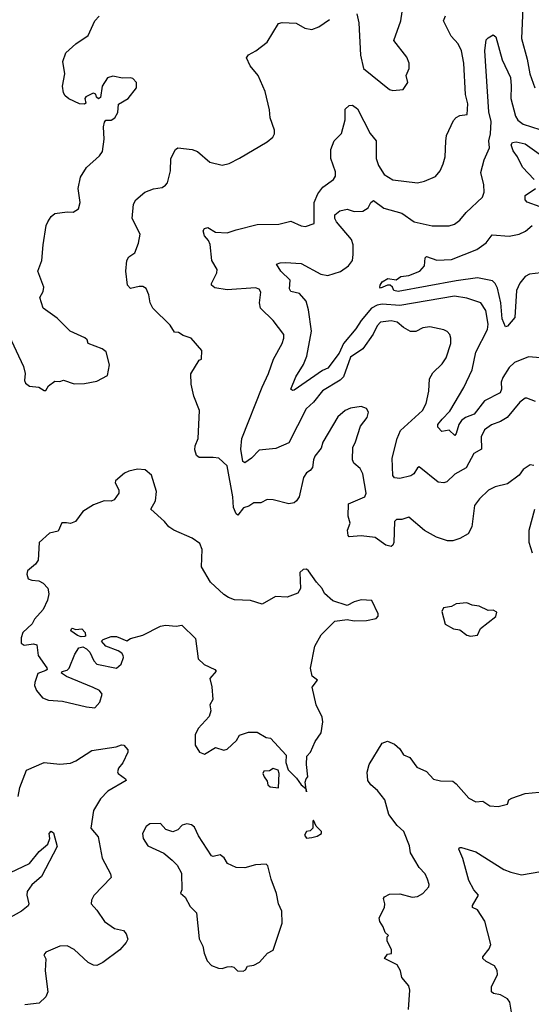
# Model space of a CAD drawing. Extents: x 1552294 to 1694791, y 811929 to 917222.
# Tile 507 of 643: x 1659666 to 1662571, y 879885 to 885472. Entities that reach past the tile are written whole.
import ezdxf

# ---------------------------------------------------------------- set-up
doc = ezdxf.new("R2010")
doc.units = 0

msp = doc.modelspace()

# ---------------------------------------------------------------- linework, layer by layer
at = {"layer": '0CON10XD'}
for points in [[(1662524.5, 885585), (1662514.6, 885365), (1662547.7, 885247.7), (1662562.5, 885165), (1662590.6, 885085)], [(1661580, 885505), (1661592, 885455), (1661601.2, 885271.2), (1661618.6, 885195), (1661765, 885076.2), (1661785, 885071.2), (1661843.6, 885076.4), (1661870, 885115), (1661861.2, 885155), (1661877.5, 885195), (1661878, 885225), (1661865, 885260), (1661790, 885355), (1661829.2, 885465), (1661844.2, 885555)], [(1659591.2, 883711.2), (1659687.5, 883505), (1659697.5, 883465), (1659693.1, 883425), (1659700, 883410), (1659722.7, 883392.7), (1659775, 883386.2), (1659805, 883367.5), (1659815, 883367.5), (1659830, 883395), (1659865, 883420.8), (1659895, 883420), (1659915, 883427.5), (1659975, 883406), (1660035, 883407.1), (1660105, 883421.5), (1660165, 883452.9), (1660175.4, 883514.6), (1660157.1, 883587.1), (1660135.3, 883605.3), (1660054.4, 883634.4), (1660048.8, 883655), (1660037, 883667), (1659952.5, 883705), (1659879.3, 883779.3), (1659798.8, 883835), (1659780, 883895), (1659800.4, 883929.6), (1659803.8, 883955), (1659770, 884045), (1659792, 884105), (1659799.2, 884195), (1659817.5, 884305), (1659825.8, 884325), (1659845, 884356), (1659865, 884372), (1659935, 884382), (1659969.3, 884380.7), (1660000.7, 884399.3), (1660008.8, 884435), (1659997.5, 884515), (1660011.2, 884578.8), (1660045.7, 884634.3), (1660119.7, 884700.3), (1660135.6, 884724.4), (1660145.7, 884795), (1660142.5, 884865), (1660148.3, 884891.7), (1660155, 884902.5), (1660185, 884902.9), (1660205.8, 884915), (1660224, 884945), (1660227.7, 884992.3), (1660282.5, 885025), (1660330, 885085), (1660330, 885115), (1660308.3, 885138.3), (1660295, 885143.3), (1660249.3, 885140.7), (1660195, 885151.2), (1660165, 885143.3), (1660134, 885095), (1660125, 885030), (1660113, 885023), (1660103, 885033), (1660099.3, 885049.3), (1660082.5, 885055), (1660041.2, 885035), (1660036.7, 885025), (1660041.7, 884998.3), (1660035, 884993.8), (1660005, 884994.2), (1659945, 885023.8), (1659925, 885040), (1659915, 885057.5), (1659909.2, 885095), (1659922, 885165), (1659910.6, 885235), (1659928, 885285), (1659985, 885336.2), (1660055, 885382), (1660093.8, 885465), (1660117.3, 885492.7)], [(1662585, 882943.3), (1662563.8, 882946.2), (1662525, 882920), (1662502.7, 882887.3), (1662435, 882839.2), (1662365, 882820.8), (1662327.9, 882802.1), (1662276.7, 882753.3), (1662247.5, 882715), (1662234, 882595), (1662212, 882555), (1662165, 882528.8), (1662125, 882515.8), (1662095, 882515.7), (1662032, 882535), (1661964.2, 882574.2), (1661875, 882650), (1661835, 882636), (1661805, 882635.7), (1661794.6, 882625.4), (1661790.5, 882505), (1661785, 882490), (1661775, 882482.9), (1661745, 882489.6), (1661685, 882534.4), (1661605, 882543.5), (1661537.7, 882537.7), (1661531.2, 882545), (1661526.9, 882575), (1661541.5, 882615), (1661530.9, 882655), (1661533.6, 882725), (1661625, 882764.6), (1661633.8, 882785), (1661614.4, 882895), (1661599.4, 882925), (1661563.5, 882955), (1661555.7, 882975), (1661557.1, 883045), (1661572.5, 883077.5), (1661602, 883165), (1661638, 883215), (1661645.7, 883245.7), (1661635, 883266.2), (1661605, 883277.5), (1661545, 883268.1), (1661513.8, 883255), (1661472, 883218), (1661387.1, 883075), (1661378.3, 883041.7), (1661341.9, 882995), (1661333.5, 882975), (1661328.3, 882931.7), (1661316.2, 882915), (1661295, 882900.8), (1661278.1, 882875), (1661253.8, 882765), (1661238.7, 882741.3), (1661225, 882730.8), (1661195, 882724.2), (1661105, 882748), (1661071.2, 882748.8), (1661035, 882731.4), (1660995, 882730), (1660968, 882712), (1660936.7, 882703.2), (1660905, 882660), (1660895, 882667.5), (1660879.4, 882705), (1660875.5, 882765), (1660845, 882940.8), (1660797.1, 882985), (1660765, 882987.7), (1660685, 882988.5), (1660670, 883000), (1660661.2, 883031.2), (1660662.6, 883055), (1660680, 883095), (1660686.9, 883255), (1660654, 883336), (1660640, 883405), (1660637, 883463), (1660685, 883540), (1660697.5, 883545), (1660700, 883595), (1660640, 883665), (1660595, 883680), (1660567, 883697), (1660545, 883700), (1660519.7, 883739.7), (1660422.1, 883835), (1660407.1, 883865), (1660400.2, 883910.2), (1660385, 883946.2), (1660365, 883957.5), (1660345, 883959.2), (1660295, 883946), (1660278.6, 883965), (1660269.2, 884045), (1660274, 884105), (1660285, 884126.7), (1660320.7, 884149.3), (1660341.2, 884205), (1660350, 884255), (1660304, 884345), (1660312.7, 884425), (1660325, 884449.2), (1660376.6, 884493.4), (1660425, 884511.9), (1660475, 884519.2), (1660495, 884533.3), (1660505, 884547.5), (1660522.5, 884615), (1660524, 884685), (1660550.8, 884735), (1660565, 884744.3), (1660645, 884735.6), (1660676.2, 884725), (1660745, 884663.8), (1660815, 884646.2), (1660855, 884656), (1660914.4, 884685.6), (1661070.5, 884779.5), (1661102.5, 884805), (1661113.3, 884825), (1661113.3, 884845), (1661088.8, 884915), (1661085, 884960), (1661059.2, 885065), (1661020, 885155), (1660975, 885210), (1660954, 885255), (1660965, 885272), (1661006.2, 885295), (1661071.2, 885345), (1661135, 885450), (1661157, 885457), (1661235, 885452), (1661285, 885423.3), (1661325, 885416.2), (1661365, 885432), (1661425.8, 885474.2)], [(1662086.4, 884783.6), (1662090, 884815), (1662129.7, 884900.3), (1662143.3, 884916.7), (1662165, 884928.8), (1662205.8, 884934.2), (1662210.9, 884995), (1662198, 885048), (1662187.5, 885225), (1662175.4, 885295.4), (1662155.6, 885335), (1662115, 885378), (1662072.5, 885465), (1662084.2, 885495)], [(1662714.3, 883545.7), (1662555, 883560), (1662475, 883527.1), (1662445, 883499.5), (1662408.3, 883441.7), (1662400.3, 883415), (1662402.4, 883375), (1662393.3, 883355), (1662305, 883310.4), (1662246.2, 883233.8), (1662197.1, 883215), (1662175, 883198.2), (1662159.6, 883175), (1662145, 883123.3), (1662136.7, 883113.3), (1662105, 883142.7), (1662063.3, 883135), (1662040.6, 883160.6), (1662040.8, 883175), (1662064.7, 883205.2), (1662108.4, 883251.6), (1662186.9, 883385), (1662235.9, 883485), (1662255.9, 883585), (1662321.9, 883715), (1662325.8, 883745), (1662312.7, 883822.7), (1662284.2, 883865), (1662205, 883892.1), (1662135, 883902.5), (1661825, 883850.2), (1661725, 883857.5), (1661695, 883852.9), (1661664, 883835), (1661605.7, 883765), (1661575, 883717.5), (1661504.7, 883635.3), (1661479.1, 883580.9), (1661415, 883495.2), (1661385, 883480.7), (1661225, 883370.6), (1661215, 883368), (1661206.2, 883375), (1661234.5, 883445), (1661277.5, 883515), (1661296.4, 883563.6), (1661323.8, 883705), (1661306.1, 883826.1), (1661292.2, 883875), (1661255, 883918.2), (1661205, 883929.2), (1661198.8, 883945), (1661202.7, 883995), (1661148.1, 884045), (1661124, 884085), (1661145, 884093.5), (1661175, 884095.4), (1661265, 884088.7), (1661375, 884027.8), (1661415, 884020), (1661486.7, 884043.3), (1661532.2, 884075), (1661555.4, 884105), (1661559.4, 884140.6), (1661559.5, 884195), (1661550.9, 884225), (1661464.5, 884325), (1661455.7, 884345), (1661456, 884365), (1661483.2, 884386.8), (1661525, 884398), (1661565, 884384.4), (1661615, 884385.5), (1661644.3, 884405), (1661660.5, 884435), (1661675, 884445.6), (1661733, 884403), (1661835, 884374.6), (1661905, 884324.6), (1662007.4, 884302.6), (1662105, 884301.9), (1662135, 884311.4), (1662165.5, 884334.5), (1662201.3, 884378.7), (1662293.8, 884465), (1662303.9, 884493.9), (1662300.6, 884535), (1662283.9, 884605), (1662302.8, 884677.2), (1662333.1, 884745), (1662329.3, 884785), (1662338.9, 884825), (1662342.2, 884895), (1662328.8, 884948.8), (1662306.2, 885295), (1662315, 885357.5), (1662325, 885370), (1662355, 885386.7), (1662370, 885375), (1662405.3, 885245.3), (1662452.2, 885145), (1662457.1, 885097.1), (1662453.9, 885025), (1662480.7, 884925), (1662495, 884902.2), (1662525, 884879.6), (1662618.4, 884848.4)], [(1662595, 883305.8), (1662545, 883323.8), (1662535, 883323.8), (1662505, 883302), (1662432.9, 883215), (1662395, 883192.5), (1662345, 883173.6), (1662305, 883144.5), (1662285.4, 883105), (1662288.6, 883035), (1662245, 883010.6), (1662200.2, 882929.8), (1662135.9, 882894.1), (1662090.6, 882849.4), (1662075, 882844.4), (1662041.7, 882848.3), (1661935, 882935.6), (1661925, 882929.4), (1661903.2, 882895), (1661886.7, 882883.3), (1661825, 882868.1), (1661795, 882872.1), (1661784.7, 882885), (1661781.1, 882985), (1661809.7, 883095), (1661828.6, 883141.4), (1661953.3, 883255), (1661974.5, 883295), (1661988.5, 883365), (1661993.3, 883435), (1662012.2, 883467.8), (1662065, 883518.6), (1662087.4, 883552.6), (1662113.1, 883635), (1662114.3, 883665), (1662108, 883685), (1662093, 883703), (1662075, 883712.5), (1661995, 883730), (1661955.4, 883724.6), (1661915, 883703.3), (1661885, 883703.3), (1661845, 883725.5), (1661810, 883755), (1661775, 883762.9), (1661715, 883755.6), (1661695, 883735.6), (1661672.2, 883687.8), (1661615, 883604.4), (1661545, 883557.8), (1661503.9, 883445), (1661485, 883427.3), (1661385, 883366.2), (1661335, 883301.1), (1661293.1, 883265), (1661195, 883071.8), (1661121, 883039), (1661025, 883030), (1660982.7, 882985), (1660945, 882957.3), (1660933.5, 882965), (1660920.8, 883035), (1660927.1, 883095), (1661042.1, 883387.9), (1661079.6, 883465), (1661108, 883545), (1661156.2, 883635), (1661166.7, 883665), (1661165.5, 883685.5), (1661105, 883765.4), (1661033.3, 883835), (1661027.5, 883865), (1661035.8, 883925.8), (1661025, 883943.3), (1661005, 883950), (1660845, 883940), (1660775, 883951.4), (1660756, 883965), (1660754.3, 883975.7), (1660785, 884036.7), (1660788.1, 884055), (1660756.9, 884105), (1660747.5, 884197.5), (1660739.1, 884219.1), (1660715, 884245.7), (1660708.1, 884275), (1660715, 884288), (1660733.9, 884293.9), (1660777.1, 884267.1), (1660845, 884261.9), (1660895, 884280), (1661015, 884309.4), (1661137.9, 884312.1), (1661205, 884329.4), (1661265, 884302.9), (1661289.7, 884299.7), (1661337.5, 884315), (1661339, 884435), (1661358.4, 884485), (1661387.2, 884522.8), (1661446.9, 884565), (1661459.4, 884585), (1661458.6, 884608.6), (1661433.3, 884685), (1661431.9, 884735), (1661451.2, 884785), (1661493.9, 884826.1), (1661513.3, 884905), (1661513.3, 884965), (1661537.5, 884985), (1661555, 884988), (1661585, 884966), (1661656.8, 884826.8), (1661690.4, 884785), (1661690.3, 884685), (1661702.9, 884645), (1661735, 884594.5), (1661785, 884564.5), (1661925, 884545.7), (1661965, 884555.6), (1662027.2, 884582.8), (1662054.3, 884615), (1662071.1, 884655), (1662082.2, 884695), (1662086.4, 884783.6)], [(1662587.3, 884565), (1662521.1, 884635), (1662491.8, 884695), (1662467.4, 884727.4), (1662457, 884763), (1662464.6, 884775.4), (1662485, 884778.5), (1662535, 884767.5), (1662655, 884683.3)], [(1662621.2, 884411.2), (1662547.4, 884437.4), (1662535, 884450), (1662535.8, 884475), (1662594.3, 884515)], [(1662625, 884035.5), (1662560.9, 884029.1), (1662535, 884014.4), (1662505, 883977.5), (1662486.2, 883935), (1662476.8, 883783.2), (1662435, 883733.3), (1662425, 883730), (1662404.7, 883775), (1662397.8, 883865), (1662379, 883949), (1662366.1, 883976.1), (1662350, 883990), (1662265, 884006.8), (1662145, 883991.3), (1661815, 883930), (1661790, 883935), (1661782.5, 883955), (1661770, 883965), (1661755, 883966), (1661715, 883948.8), (1661710, 883955), (1661713.3, 883965), (1661725, 883984.2), (1661755.7, 884004.3), (1661803.9, 883996.1), (1661830, 884015), (1661875, 884020), (1661937.5, 884045), (1661964.2, 884075), (1661968.8, 884121.2), (1661975, 884128), (1662035, 884106.8), (1662118, 884112), (1662262, 884168), (1662314.7, 884205.3), (1662347.8, 884252.2), (1662445, 884244.7), (1662502, 884255), (1662538.5, 884271.5), (1662576.5, 884305)], [(1661295, 881090), (1661286.7, 881145), (1661292.5, 881165), (1661302.5, 881175), (1661293.8, 881245), (1661297, 881293), (1661316.7, 881315), (1661344.3, 881375.7), (1661377.5, 881425), (1661387.7, 881487.7), (1661383.8, 881515), (1661348.8, 881585), (1661326.7, 881685), (1661356.2, 881725), (1661326.4, 881746.4), (1661316.7, 881793.3), (1661342.5, 881917.5), (1661377.7, 881982.3), (1661455, 882058.8), (1661525, 882068.8), (1661565, 882062), (1661635, 882063.8), (1661690, 882075), (1661701.7, 882088.3), (1661701.7, 882101.7), (1661665, 882176.7), (1661605, 882180), (1661565, 882168.8), (1661525, 882148.8), (1661443.3, 882175), (1661397, 882217), (1661384, 882245), (1661350.9, 882280.9), (1661306.2, 882345), (1661293.6, 882353.6), (1661275, 882353.3), (1661256.7, 882335), (1661260, 882245), (1661245, 882217.5), (1661185, 882196.2), (1661118.3, 882198.3), (1661043.6, 882156.4), (1660976.4, 882176.4), (1660885, 882180.6), (1660852.6, 882192.6), (1660825, 882211.4), (1660750.2, 882280.2), (1660697.9, 882367.9), (1660702.2, 882465), (1660689.3, 882499.3), (1660645, 882530.5), (1660542, 882575), (1660513.8, 882595), (1660488.8, 882625), (1660410, 882695), (1660437.3, 882742.7), (1660442.9, 882795), (1660415, 882887.5), (1660378.8, 882918.8), (1660335, 882921.2), (1660285, 882910), (1660261.7, 882898.3), (1660210, 882855), (1660208.8, 882845), (1660230, 882805), (1660230, 882785), (1660203, 882747), (1660185, 882740), (1660145, 882742.5), (1660085, 882720), (1660025, 882681.2), (1659983.3, 882625), (1659955, 882613.8), (1659932.9, 882617.1), (1659905, 882617.5), (1659885, 882569.4), (1659835, 882557.8), (1659776, 882505), (1659770.8, 882405), (1659756.5, 882383.5), (1659711.2, 882345), (1659706.2, 882325), (1659715, 882300), (1659735, 882292), (1659775, 882288.8), (1659800, 882275), (1659827, 882247), (1659831.4, 882215), (1659825, 882177.5), (1659799.2, 882125), (1659749.7, 882070.3), (1659736.8, 882043.2), (1659684, 881995), (1659674, 881965), (1659673.8, 881935), (1659692.3, 881922.3), (1659745, 881931.2), (1659763.3, 881925), (1659772, 881865), (1659821.2, 881795), (1659822.5, 881785), (1659815, 881780), (1659768.7, 881761.3), (1659752.1, 881712.1), (1659751.1, 881695), (1659761.4, 881665), (1659796.2, 881625), (1659830.3, 881610.3), (1659910, 881605), (1660045, 881572.5), (1660093, 881567), (1660121.2, 881598.8), (1660134.2, 881645), (1660118.6, 881665), (1660083.2, 881683.2), (1659931.2, 881745), (1659903.3, 881765), (1659907, 881773), (1659935, 881780.8), (1659947.6, 881792.4), (1659978.8, 881871.2), (1660001.7, 881908.3), (1660025, 881913.3), (1660045, 881902.5), (1660065, 881882.5), (1660086.7, 881835), (1660104.3, 881814.3), (1660215, 881793.3), (1660242.5, 881815), (1660256.1, 881853.9), (1660253.8, 881865), (1660247.1, 881877.1), (1660225, 881890), (1660155, 881917.5), (1660130, 881945), (1660140, 881955), (1660185, 881972.5), (1660215, 881972.5), (1660275, 881947.5), (1660295, 881960), (1660365, 881980), (1660465, 882030), (1660495, 882036.7), (1660555, 882030.8), (1660586.1, 882036.1), (1660665, 881960), (1660680, 881845), (1660713.6, 881813.6), (1660773.3, 881785), (1660782.5, 881775), (1660746.4, 881733.6), (1660756.7, 881686.7), (1660762, 881615), (1660746, 881585), (1660750.6, 881550.6), (1660741.2, 881518.8), (1660679.5, 881450.5), (1660662.5, 881415), (1660662.5, 881355), (1660687.5, 881315), (1660716.4, 881303.6), (1660777, 881343), (1660825, 881326.7), (1660845, 881333.3), (1660897.7, 881382.3), (1660915, 881412.5), (1660965, 881430), (1661015, 881430), (1661065, 881400), (1661090, 881395), (1661179.3, 881299.3), (1661177, 881257), (1661190, 881215), (1661237.7, 881167.7), (1661265, 881130), (1661290, 881110), (1661295, 881090)], [(1662577.1, 882445), (1662558.6, 882505), (1662558.1, 882575), (1662591.4, 882695)], [(1662225, 881973.8), (1662265, 881980), (1662282.3, 882017.7), (1662370, 882085), (1662375, 882110), (1662355, 882122.5), (1662325, 882120), (1662275, 882144), (1662235, 882150), (1662205, 882163.8), (1662145, 882157.5), (1662118, 882142), (1662072.5, 882135), (1662062.5, 882115), (1662082.3, 882042.3), (1662130, 882015), (1662165, 882010), (1662205, 881980), (1662225, 881973.8)], [(1660015, 881970), (1659995, 881977.5), (1659957.5, 882005), (1659960, 882015), (1659965, 882020), (1659985, 882012.5), (1660020, 882015), (1660037.5, 881995), (1660040, 881975), (1660035, 881972.5), (1660015, 881970)], [(1659657.1, 881065), (1659667.5, 881115), (1659705, 881213.3), (1659805, 881257.5), (1659895, 881248.6), (1659955, 881253.1), (1659985, 881265.8), (1660075.4, 881324.6), (1660213.7, 881346.3), (1660245, 881357.1), (1660257.5, 881355), (1660280, 881330), (1660280, 881315), (1660251.4, 881255), (1660227.5, 881225), (1660222, 881205), (1660226.2, 881195), (1660266.7, 881165), (1660270, 881155), (1660166.7, 881095), (1660125, 881050.8), (1660085.6, 880985), (1660070.6, 880885), (1660111.9, 880835), (1660134.3, 880715), (1660182, 880625), (1660186, 880605), (1660087, 880503), (1660074.4, 880475.6), (1660072.9, 880455), (1660105, 880420), (1660148, 880355), (1660205, 880316), (1660255, 880303.3), (1660270, 880285), (1660280, 880255), (1660270, 880235), (1660234, 880195), (1660137.6, 880122.4), (1660105, 880106.2), (1660085, 880108), (1660055, 880122), (1659975, 880195.8), (1659935, 880217.1), (1659895, 880215.8), (1659815, 880180), (1659803.8, 880165), (1659813.8, 880143.8), (1659810.6, 880075), (1659826.7, 879955), (1659815, 879927.5), (1659777.6, 879892.4), (1659695, 879882.9)], [(1661872.9, 879855), (1661881.2, 879965), (1661875, 879990), (1661836.4, 880036.4), (1661827.5, 880075), (1661809.5, 880109.5), (1661737.5, 880145), (1661755, 880170), (1661776.4, 880173.6), (1661777.5, 880195), (1661752.5, 880245), (1661753, 880267), (1661760, 880275), (1661741.7, 880291.7), (1661730, 880325), (1661710, 880355), (1661706.7, 880375), (1661736.7, 880435), (1661740, 880455), (1661732.5, 880485), (1661737.5, 880495), (1661765, 880510), (1661825, 880512.2), (1661895, 880492.5), (1661925, 880496.2), (1661955, 880513.8), (1661988.6, 880551.4), (1661991.2, 880565), (1661982, 880595), (1661968, 880625), (1661935, 880661.2), (1661885.8, 880745), (1661879.2, 880785), (1661846.7, 880865), (1661809.3, 880899.3), (1661761.4, 880961.4), (1661739.4, 881045), (1661698.5, 881098.5), (1661660.4, 881130.4), (1661642.7, 881155), (1661638.6, 881201.4), (1661651.2, 881245), (1661725, 881366.2), (1661755, 881377.5), (1661795, 881362), (1661824.2, 881335), (1661845, 881301.2), (1661881.2, 881285), (1661920.7, 881230.7), (1661976, 881206), (1662015, 881162.5), (1662055, 881153.1), (1662125, 881151.2), (1662145, 881136), (1662216, 881055), (1662255, 881034.4), (1662295, 881037.5), (1662335, 881012.2), (1662383, 881007), (1662435, 881020), (1662442.5, 881045), (1662460, 881055), (1662535, 881081.4), (1662615, 881089.2)], [(1661135, 881112.5), (1661140, 881195), (1661133, 881213), (1661105, 881223.3), (1661085, 881210), (1661052.5, 881207.5), (1661046.7, 881195), (1661053.3, 881175), (1661071.7, 881151.7), (1661075, 881130), (1661088.3, 881118.3), (1661135, 881112.5)], [(1660935, 880073.3), (1660948.8, 880081.2), (1660959.3, 880100.7), (1660995, 880106.7), (1661027.5, 880125), (1661072.5, 880175), (1661105, 880192.5), (1661156.7, 880345), (1661154, 880414), (1661136.1, 880456.1), (1661124.1, 880514.1), (1661093.3, 880595), (1661075, 880670), (1661065, 880680), (1661005, 880676.2), (1660945, 880660), (1660895, 880662), (1660846.7, 880685), (1660826.4, 880716.4), (1660805, 880732.5), (1660765, 880723.3), (1660755, 880726.7), (1660681.3, 880841.3), (1660659.4, 880889.4), (1660642.6, 880902.6), (1660615, 880908.5), (1660587.9, 880902.1), (1660563.8, 880875), (1660535, 880864.3), (1660496.7, 880876.7), (1660465, 880911.2), (1660405, 880910), (1660385, 880893.3), (1660364, 880855), (1660367.5, 880825), (1660394, 880785), (1660485, 880742.5), (1660532.2, 880702.2), (1660560, 880675), (1660585, 880630), (1660586.2, 880535), (1660580, 880515), (1660605, 880493.3), (1660635, 880440), (1660670, 880405), (1660685.7, 880255.7), (1660706, 880215), (1660712.9, 880175), (1660731.3, 880131.3), (1660755.5, 880105.5), (1660795, 880089.3), (1660815, 880087.9), (1660845, 880098.6), (1660869.5, 880099.5), (1660882.5, 880095), (1660902.5, 880075), (1660935, 880073.3)], [(1661295, 880827.5), (1661325, 880832.5), (1661355, 880840), (1661380, 880855), (1661380, 880865), (1661350, 880895), (1661335, 880930), (1661330, 880925), (1661330, 880885), (1661315, 880870), (1661293.6, 880866.4), (1661283.3, 880845), (1661295, 880827.5)], [(1659615, 880632.2), (1659722, 880685), (1659777.6, 880752.4), (1659825.4, 880794.6), (1659836.5, 880825), (1659833.6, 880855), (1659845, 880867.9), (1659858, 880858), (1659878.7, 880781.3), (1659789.8, 880610.2), (1659735, 880562.7), (1659709.6, 880525), (1659706.7, 880505), (1659717.5, 880455), (1659715, 880443.3), (1659677.3, 880412.7), (1659599, 880371)], [(1662479.1, 879715), (1662448, 879898), (1662435.4, 879915.4), (1662395, 879938.9), (1662355.7, 879945.7), (1662344, 879955), (1662344.2, 879985), (1662378, 880055), (1662376.1, 880076.1), (1662362.7, 880102.7), (1662315, 880127.1), (1662296, 880145), (1662296, 880155), (1662330.9, 880199.1), (1662340.8, 880225), (1662306.7, 880356.7), (1662265, 880420.8), (1662236.7, 880435), (1662236.2, 880445), (1662271.2, 880505), (1662244.6, 880534.6), (1662216.7, 880586.7), (1662181.7, 880711.7), (1662158.8, 880765), (1662163.3, 880775), (1662175, 880775.6), (1662255, 880751.2), (1662415, 880650.6), (1662455, 880635.7), (1662515, 880620), (1662625, 880637.8)]]:
    msp.add_lwpolyline(points, dxfattribs=at)

doc.saveas('drawing.dxf')
